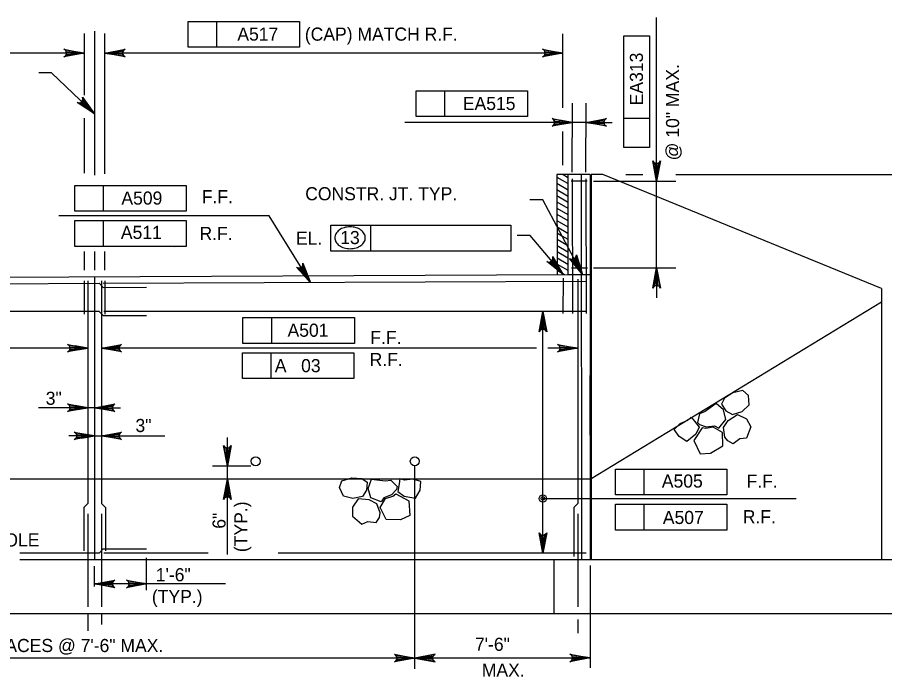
# Model space of a CAD drawing. Extents: x 638340 to 640242, y 295465 to 298435.
# Drawn here: x 638759.4 to 638957.8, y 297944.1 to 298094.9 of the extents above; entities that cross this region are included whole.
import ezdxf

# ---------------------------------------------------------------- set-up
doc = ezdxf.new("R2010")
doc.units = 0
for name, color, linetype in [('4', 7, 'Continuous'), ('Level 10', 7, 'Continuous'), ('Level 3', 7, 'Continuous'), ('Level 4', 7, 'Continuous'), ('Level 5', 7, 'Continuous')]:
    doc.layers.add(name, color=color, linetype=linetype)

# ---------------------------------------------------------------- blocks, each defined once
blk = doc.blocks.new('ROCK')
at = {"layer": '4'}
for points in [[(2.36725, 1.088), (2.2065, 0.82625), (2.378625, 0.506625), (2.66975, 0.3095), (3.128875, 0.403375), (3.48475, 0.6775), (3.4915, 1.123375), (3.25625, 1.36725), (2.783625, 1.308375)], [(1.10175, -0.02725), (1.4015, -0.159125), (1.78825, -0.148875), (1.980875, -0.266), (2.343375, 0.09475), (2.27875, 0.5505), (1.969375, 0.883), (1.4225, 0.553625), (1.152875, 0.479), (1.0105, 0.082)], [(0.74675, 0.359875), (0.882, 0.16), (1.072875, -0.144), (0.892, -0.457375), (0.448125, -0.758625), (0.1, -0.49325), (-0.095, -0.146375), (0.202875, 0.1025), (0.579125, 0.219875)], [(2.231375, -0.71725), (2.2025, -0.266375), (2.45475, 0.037125), (2.9085, 0.28875), (3.2995, 0.047625), (3.46875, -0.344), (3.231625, -0.855), (2.92, -0.860375), (2.5765, -1.054625), (2.340375, -0.904375)], [(1.2085, -0.192875), (0.778375, -0.737625), (1.008375, -1.391375), (1.48725, -1.396875), (2.09825, -1.106625), (2.133375, -0.486375), (1.723125, -0.203375), (1.37425, -0.239875)]]:
    blk.add_lwpolyline(points, close=True, dxfattribs=at)

msp = doc.modelspace()

# ---------------------------------------------------------------- linework, layer by layer
at = {"layer": 'Level 10'}
for p, q in [((638777.05, 298091.75), (638777.05, 298058.85)), ((638882.84, 298058.99), (638882.9, 298036.08)), ((638890.46, 298058.99), (638882.84, 298058.99)), ((638884.23, 298058.99), (638885.26, 298058.4)), ((638885.31, 298058.99), (638885.37, 298036.09)), ((638888.38, 298058.99), (638888.44, 297970.89)), ((638890.46, 298058.99), (638890.46, 297970.89)), ((638890.69, 298058.99), (638890.69, 297970.89)), ((638893.34, 298058.99), (638890.69, 298058.99)), ((638957.15, 298032.9), (638893.34, 298058.99)), ((638882.79, 298058.4), (638885.27, 298056.98)), ((638882.8, 298056.98), (638885.27, 298055.55)), ((638882.81, 298055.56), (638885.28, 298054.13)), ((638882.81, 298054.14), (638885.29, 298052.71)), ((638882.82, 298052.71), (638885.3, 298051.29)), ((638882.83, 298051.29), (638885.3, 298049.86)), ((638882.84, 298049.87), (638885.31, 298048.44)), ((638882.84, 298048.45), (638885.32, 298047.02)), ((638882.85, 298047.03), (638882.91, 298046.99)), ((638882.91, 298046.99), (638885.32, 298045.6)), ((638882.86, 298045.61), (638884, 298044.94)), ((638882.86, 298044.18), (638885.09, 298042.9)), ((638884, 298044.94), (638885.33, 298044.18)), ((638777.05, 298041.34), (638777.05, 298037.11)), ((638795.35, 298042.34), (638795.35, 298042.34)), ((638882.87, 298042.76), (638885.35, 298041.33)), ((638882.88, 298041.34), (638885.35, 298039.91)), ((638885.09, 298042.9), (638885.34, 298042.75)), ((638882.89, 298039.92), (638885.36, 298038.49)), ((638882.89, 298038.49), (638885.37, 298037.07)), ((638882.9, 298037.07), (638884.61, 298036.09)), ((638668.74, 298035.17), (638885.37, 298036.09)), ((638777.05, 298035.55), (638777.05, 298035.55)), ((638777.05, 298035.48), (638777.05, 297970.89)), ((638885.37, 298036.09), (638890.58, 298036.11)), ((638957.15, 298032.9), (638957.15, 297970.89)), ((638890.46, 297989.3), (638957.15, 298029.83)), ((638887, 297989.3), (638678.04, 297989.3)), ((638890.58, 297989.3), (638887, 297989.3)), ((638812.39, 297970.89), (638759.9, 297970.89)), ((638960.22, 297970.89), (638812.39, 297970.89)), ((638882.11, 297970.89), (638882.11, 297958.61)), ((638579.73, 297958.61), (638960.22, 297958.61))]:
    msp.add_line(p, q, dxfattribs=at)
at = {"layer": 'Level 3'}
for p, q in [((638905.65, 298057.46), (638905.65, 298094.91)), ((638798.42, 298094), (638823.91, 298094)), ((638798.42, 298088.11), (638798.42, 298094)), ((638805, 298088.11), (638805, 298094)), ((638823.91, 298094), (638823.91, 298088.11)), ((638774.65, 298091.19), (638774.65, 298077.14)), ((638779.41, 298059.13), (638779.41, 298091.19)), ((638884.22, 298074.21), (638884.22, 298091.18)), ((638898.14, 298065.18), (638898.14, 298090.67)), ((638898.14, 298090.67), (638904.03, 298090.67)), ((638904.03, 298090.67), (638904.03, 298065.18)), ((638774.65, 298086.76), (638669.77, 298086.76)), ((638884.22, 298086.76), (638779.41, 298086.76)), ((638823.91, 298088.11), (638798.42, 298088.11)), ((638767.2, 298082.22), (638764.26, 298082.22)), ((638777.05, 298072.85), (638767.2, 298082.22)), ((638850.63, 298078.13), (638876.12, 298078.13)), ((638850.63, 298072.24), (638850.63, 298078.13)), ((638857.21, 298072.24), (638857.21, 298078.13)), ((638876.12, 298078.13), (638876.12, 298072.24)), ((638886.33, 298059.5), (638886.4, 298075.32)), ((638889.49, 298059.5), (638889.56, 298075.32)), ((638774.65, 298071.84), (638774.65, 298059.26)), ((638877.68, 298070.9), (638848.05, 298070.9)), ((638876.12, 298072.24), (638850.63, 298072.24)), ((638886.38, 298070.9), (638871.04, 298070.9)), ((638889.56, 298070.9), (638886.4, 298070.9)), ((638889.54, 298070.9), (638895.45, 298070.9)), ((638904.03, 298071.76), (638898.14, 298071.76)), ((638884.22, 298061.15), (638884.22, 298068.78)), ((638904.03, 298065.18), (638898.14, 298065.18)), ((638905.65, 298060.4), (638905.65, 298063.35)), ((638898.6, 298058.99), (638902.52, 298058.99)), ((638910.05, 298058.99), (639041.97, 298058.99)), ((638891.23, 298057.46), (638910.08, 298057.46)), ((638905.65, 298036.7), (638905.65, 298057.46)), ((638772.52, 298056.5), (638798.01, 298056.5)), ((638772.52, 298050.61), (638772.52, 298056.5)), ((638779.1, 298050.61), (638779.1, 298056.5)), ((638798.01, 298056.5), (638798.01, 298050.61)), ((638879.6, 298053.2), (638876.66, 298053.2)), ((638888.71, 298036.1), (638879.6, 298053.2)), ((638816.98, 298049.52), (638768.88, 298049.52)), ((638798.01, 298050.61), (638772.52, 298050.61)), ((638826.42, 298034.31), (638816.98, 298049.52)), ((638772.52, 298042.54), (638772.52, 298048.44)), ((638772.52, 298048.44), (638798.01, 298048.44)), ((638779.1, 298042.54), (638779.1, 298048.44)), ((638798.01, 298048.44), (638798.01, 298042.54)), ((638831.13, 298047.36), (638840.28, 298047.36)), ((638831.13, 298041.46), (638831.13, 298047.36)), ((638840.28, 298041.46), (638840.28, 298047.36)), ((638840.28, 298047.36), (638872.26, 298047.36)), ((638872.26, 298047.36), (638872.26, 298041.46)), ((638876.69, 298045), (638873.75, 298045)), ((638884.23, 298036.09), (638876.69, 298045)), ((638798.01, 298042.54), (638772.52, 298042.54)), ((638774.65, 298041.34), (638774.65, 298037.11)), ((638779.41, 298037.11), (638779.41, 298041.34)), ((638872.26, 298041.46), (638831.13, 298041.46)), ((638891.23, 298037.63), (638910.08, 298037.63)), ((638905.65, 298036.7), (638905.65, 298030.81)), ((638879.63, 297999.02), (638879.63, 298027.68)), ((638810.99, 298026.25), (638836.48, 298026.25)), ((638810.99, 298020.35), (638810.99, 298026.25)), ((638817.58, 298020.35), (638817.58, 298026.25)), ((638836.48, 298026.25), (638836.48, 298020.35)), ((638775.51, 298022.33), (638775.51, 298019.21)), ((638775.51, 298019.26), (638676.18, 298019.26)), ((638878.14, 298019.26), (638778.58, 298019.26)), ((638836.48, 298020.35), (638810.99, 298020.35)), ((638887.63, 298019.26), (638880.79, 298019.26)), ((638810.9, 298012.29), (638810.9, 298018.18)), ((638810.9, 298018.18), (638836.39, 298018.18)), ((638817.48, 298012.29), (638817.48, 298018.18)), ((638836.39, 298018.18), (638836.39, 298012.29)), ((638836.39, 298012.29), (638810.9, 298012.29)), ((638890.46, 297999.35), (638890.46, 298013.01)), ((638769.62, 298005.63), (638764.19, 298005.63)), ((638775.51, 298005.63), (638769.62, 298005.63)), ((638777.05, 298005.63), (638775.51, 298005.63)), ((638777.05, 298005.63), (638782.94, 298005.63)), ((638879.63, 297972.42), (638879.63, 298000.86)), ((638777.05, 297999.21), (638771.15, 297999.21)), ((638777.05, 297999.21), (638778.58, 297999.21)), ((638778.58, 297999.21), (638784.48, 297999.21)), ((638784.48, 297999.21), (638793.12, 297999.21)), ((638807.43, 297972.09), (638807.43, 297998.84)), ((638804.05, 297992.38), (638812.77, 297992.38)), ((638896.25, 297991.63), (638921.73, 297991.63)), ((638896.25, 297985.73), (638896.25, 297991.63)), ((638902.82, 297985.73), (638902.82, 297991.63)), ((638921.73, 297991.63), (638921.73, 297985.73)), ((638921.73, 297985.73), (638896.25, 297985.73)), ((638879.63, 297984.86), (638937.6, 297984.86)), ((638896.25, 297977.67), (638896.25, 297983.56)), ((638896.25, 297983.56), (638921.73, 297983.56)), ((638902.82, 297977.67), (638902.82, 297983.56)), ((638921.73, 297983.56), (638921.73, 297977.67)), ((638921.73, 297977.67), (638896.25, 297977.67)), ((638788.94, 297963.93), (638788.94, 297971.33)), ((638890.47, 297969.58), (638890.47, 297946.14)), ((638777.05, 297964.79), (638777.05, 297969.43)), ((638807, 297965.35), (638777.05, 297965.35)), ((638775.51, 297958.61), (638775.51, 297954.6)), ((638778.58, 297958.61), (638778.58, 297956.06)), ((638887.63, 297957.23), (638887.63, 297954.1)), ((638890.47, 297948.39), (638609.81, 297948.39))]:
    msp.add_line(p, q, dxfattribs=at)
for points in [[(638774.65, 298086.76), (638769.99, 298085.89), (638770.35, 298086.14), (638770.54, 298086.45), (638770.59, 298086.76), (638770.54, 298087.07), (638770.35, 298087.38), (638769.99, 298087.63), (638774.65, 298086.76), (638770.35, 298087.38), (638770.54, 298087.07), (638774.65, 298086.76), (638770.59, 298086.76), (638770.54, 298086.45), (638774.65, 298086.76), (638770.35, 298086.14)], [(638779.41, 298086.76), (638784.06, 298087.63), (638783.7, 298087.38), (638783.52, 298087.07), (638783.46, 298086.76), (638783.52, 298086.45), (638783.7, 298086.14), (638784.06, 298085.89), (638779.41, 298086.76), (638783.7, 298086.14), (638783.52, 298086.45), (638779.41, 298086.76), (638783.46, 298086.76), (638783.52, 298087.07), (638779.41, 298086.76), (638783.7, 298087.38)], [(638884.22, 298086.76), (638879.57, 298085.89), (638879.93, 298086.14), (638880.11, 298086.45), (638880.17, 298086.76), (638880.11, 298087.07), (638879.93, 298087.38), (638879.57, 298087.63), (638884.22, 298086.76), (638879.93, 298087.38), (638880.11, 298087.07), (638884.22, 298086.76), (638880.17, 298086.76), (638880.11, 298086.45), (638884.22, 298086.76), (638879.93, 298086.14)], [(638777.05, 298072.85), (638773.08, 298075.42), (638773.51, 298075.36), (638773.86, 298075.46), (638774.11, 298075.64), (638774.29, 298075.91), (638774.37, 298076.26), (638774.28, 298076.69), (638777.05, 298072.85), (638774.37, 298076.26), (638774.29, 298075.91), (638777.05, 298072.85), (638774.11, 298075.64), (638773.86, 298075.46), (638777.05, 298072.85), (638773.51, 298075.36)], [(638886.38, 298070.9), (638881.73, 298070.03), (638882.08, 298070.28), (638882.27, 298070.59), (638882.32, 298070.9), (638882.27, 298071.21), (638882.08, 298071.53), (638881.73, 298071.77), (638886.38, 298070.9), (638882.08, 298071.53), (638882.27, 298071.21), (638886.38, 298070.9), (638882.32, 298070.9), (638882.27, 298070.59), (638886.38, 298070.9), (638882.08, 298070.28)], [(638889.54, 298070.9), (638894.19, 298071.77), (638893.83, 298071.53), (638893.65, 298071.21), (638893.59, 298070.9), (638893.65, 298070.59), (638893.83, 298070.28), (638894.19, 298070.03), (638889.54, 298070.9), (638893.83, 298070.28), (638893.65, 298070.59), (638889.54, 298070.9), (638893.59, 298070.9), (638893.65, 298071.21), (638889.54, 298070.9), (638893.83, 298071.53)], [(638905.65, 298057.46), (638904.78, 298062.11), (638905.03, 298061.75), (638905.34, 298061.57), (638905.65, 298061.51), (638905.97, 298061.57), (638906.28, 298061.75), (638906.53, 298062.11), (638905.65, 298057.46), (638906.28, 298061.75), (638905.97, 298061.57), (638905.65, 298057.46), (638905.65, 298061.51), (638905.34, 298061.57), (638905.65, 298057.46), (638905.03, 298061.75)], [(638884.23, 298036.09), (638880.56, 298039.07), (638880.98, 298038.96), (638881.34, 298039.02), (638881.61, 298039.18), (638881.82, 298039.42), (638881.94, 298039.77), (638881.89, 298040.2), (638884.23, 298036.09), (638881.94, 298039.77), (638881.82, 298039.42), (638884.23, 298036.09), (638881.61, 298039.18), (638881.34, 298039.02), (638884.23, 298036.09), (638880.98, 298038.96)], [(638888.71, 298036.1), (638885.75, 298039.8), (638886.14, 298039.6), (638886.5, 298039.58), (638886.8, 298039.68), (638887.05, 298039.88), (638887.24, 298040.19), (638887.29, 298040.62), (638888.71, 298036.1), (638887.24, 298040.19), (638887.05, 298039.88), (638888.71, 298036.1), (638886.8, 298039.68), (638886.5, 298039.58), (638888.71, 298036.1), (638886.14, 298039.6)], [(638826.42, 298034.31), (638823.22, 298037.8), (638823.62, 298037.62), (638823.99, 298037.63), (638824.28, 298037.75), (638824.52, 298037.96), (638824.68, 298038.28), (638824.7, 298038.72), (638826.42, 298034.31), (638824.68, 298038.28), (638824.52, 298037.96), (638826.42, 298034.31), (638824.28, 298037.75), (638823.99, 298037.63), (638826.42, 298034.31), (638823.62, 298037.62)], [(638905.65, 298037.63), (638906.53, 298032.98), (638906.28, 298033.34), (638905.97, 298033.52), (638905.65, 298033.57), (638905.34, 298033.52), (638905.03, 298033.34), (638904.78, 298032.98), (638905.65, 298037.63), (638905.03, 298033.34), (638905.34, 298033.52), (638905.65, 298037.63), (638905.65, 298033.57), (638905.97, 298033.52), (638905.65, 298037.63), (638906.28, 298033.34)], [(638879.63, 298027.68), (638880.5, 298023.03), (638880.25, 298023.39), (638879.94, 298023.57), (638879.63, 298023.62), (638879.32, 298023.57), (638879, 298023.39), (638878.76, 298023.03), (638879.63, 298027.68), (638879, 298023.39), (638879.32, 298023.57), (638879.63, 298027.68), (638879.63, 298023.62), (638879.94, 298023.57), (638879.63, 298027.68), (638880.25, 298023.39)], [(638775.51, 298019.26), (638770.86, 298018.39), (638771.22, 298018.64), (638771.4, 298018.95), (638771.46, 298019.26), (638771.4, 298019.58), (638771.22, 298019.89), (638770.86, 298020.14), (638775.51, 298019.26), (638771.22, 298019.89), (638771.4, 298019.58), (638775.51, 298019.26), (638771.46, 298019.26), (638771.4, 298018.95), (638775.51, 298019.26), (638771.22, 298018.64)], [(638778.58, 298019.26), (638783.23, 298020.14), (638782.88, 298019.89), (638782.69, 298019.58), (638782.64, 298019.26), (638782.69, 298018.95), (638782.88, 298018.64), (638783.23, 298018.39), (638778.58, 298019.26), (638782.88, 298018.64), (638782.69, 298018.95), (638778.58, 298019.26), (638782.64, 298019.26), (638782.69, 298019.58), (638778.58, 298019.26), (638782.88, 298019.89)], [(638887.63, 298019.26), (638882.98, 298018.39), (638883.33, 298018.64), (638883.52, 298018.95), (638883.57, 298019.26), (638883.52, 298019.58), (638883.33, 298019.89), (638882.98, 298020.14), (638887.63, 298019.26), (638883.33, 298019.89), (638883.52, 298019.58), (638887.63, 298019.26), (638883.57, 298019.26), (638883.52, 298018.95), (638887.63, 298019.26), (638883.33, 298018.64)], [(638775.51, 298005.63), (638770.86, 298004.76), (638771.22, 298005.01), (638771.4, 298005.32), (638771.46, 298005.63), (638771.4, 298005.94), (638771.22, 298006.26), (638770.86, 298006.5), (638775.51, 298005.63), (638771.22, 298006.26), (638771.4, 298005.94), (638775.51, 298005.63), (638771.46, 298005.63), (638771.4, 298005.32), (638775.51, 298005.63), (638771.22, 298005.01)], [(638777.05, 298005.63), (638781.7, 298006.5), (638781.34, 298006.26), (638781.16, 298005.94), (638781.1, 298005.63), (638781.16, 298005.32), (638781.34, 298005.01), (638781.7, 298004.76), (638777.05, 298005.63), (638781.34, 298005.01), (638781.16, 298005.32), (638777.05, 298005.63), (638781.1, 298005.63), (638781.16, 298005.94), (638777.05, 298005.63), (638781.34, 298006.26)], [(638777.05, 297999.21), (638772.4, 297998.34), (638772.75, 297998.59), (638772.94, 297998.9), (638772.99, 297999.21), (638772.94, 297999.53), (638772.75, 297999.84), (638772.4, 298000.09), (638777.05, 297999.21), (638772.75, 297999.84), (638772.94, 297999.53), (638777.05, 297999.21), (638772.99, 297999.21), (638772.94, 297998.9), (638777.05, 297999.21), (638772.75, 297998.59)], [(638778.58, 297999.21), (638783.23, 298000.09), (638782.88, 297999.84), (638782.69, 297999.53), (638782.64, 297999.21), (638782.69, 297998.9), (638782.88, 297998.59), (638783.23, 297998.34), (638778.58, 297999.21), (638782.88, 297998.59), (638782.69, 297998.9), (638778.58, 297999.21), (638782.64, 297999.21), (638782.69, 297999.53), (638778.58, 297999.21), (638782.88, 297999.84)], [(638807.43, 297992.38), (638806.55, 297997.03), (638806.8, 297996.67), (638807.11, 297996.49), (638807.43, 297996.43), (638807.74, 297996.49), (638808.05, 297996.67), (638808.3, 297997.03), (638807.43, 297992.38), (638808.05, 297996.67), (638807.74, 297996.49), (638807.43, 297992.38), (638807.43, 297996.43), (638807.11, 297996.49), (638807.43, 297992.38), (638806.8, 297996.67)], [(638807.43, 297989.3), (638808.3, 297984.65), (638808.05, 297985.01), (638807.74, 297985.2), (638807.43, 297985.25), (638807.11, 297985.2), (638806.8, 297985.01), (638806.55, 297984.65), (638807.43, 297989.3), (638806.8, 297985.01), (638807.11, 297985.2), (638807.43, 297989.3), (638807.43, 297985.25), (638807.74, 297985.2), (638807.43, 297989.3), (638808.05, 297985.01)], [(638879.63, 297972.42), (638878.76, 297977.07), (638879, 297976.71), (638879.32, 297976.53), (638879.63, 297976.47), (638879.94, 297976.53), (638880.25, 297976.71), (638880.5, 297977.07), (638879.63, 297972.42), (638880.25, 297976.71), (638879.94, 297976.53), (638879.63, 297972.42), (638879.63, 297976.47), (638879.32, 297976.53), (638879.63, 297972.42), (638879, 297976.71)], [(638777.05, 297965.35), (638781.7, 297966.22), (638781.34, 297965.97), (638781.16, 297965.66), (638781.1, 297965.35), (638781.16, 297965.04), (638781.34, 297964.73), (638781.7, 297964.48), (638777.05, 297965.35), (638781.34, 297964.73), (638781.16, 297965.04), (638777.05, 297965.35), (638781.1, 297965.35), (638781.16, 297965.66), (638777.05, 297965.35), (638781.34, 297965.97)], [(638789, 297965.35), (638784.35, 297964.48), (638784.71, 297964.73), (638784.89, 297965.04), (638784.95, 297965.35), (638784.89, 297965.66), (638784.71, 297965.97), (638784.35, 297966.22), (638789, 297965.35), (638784.71, 297965.97), (638784.89, 297965.66), (638789, 297965.35), (638784.95, 297965.35), (638784.89, 297965.04), (638789, 297965.35), (638784.71, 297964.73)]]:
    msp.add_lwpolyline(points, dxfattribs=at)
for points in [[(638883.45, 298071.39), (638883.45, 298070.41), (638886.4, 298070.9)], [(638892.5, 298071.39), (638892.5, 298070.41), (638889.56, 298070.9)], [(638905.16, 298060.4), (638906.15, 298060.4), (638905.65, 298057.46)], [(638824.43, 298036.57), (638825.26, 298037.09), (638826.4, 298034.33)], [(638881.95, 298038.02), (638882.7, 298038.65), (638884.23, 298036.09)], [(638886.89, 298038.48), (638887.76, 298038.94), (638888.71, 298036.1)], [(638880.12, 298024.73), (638879.14, 298024.73), (638879.63, 298027.68)], [(638772.57, 298019.76), (638772.57, 298018.77), (638775.51, 298019.26)], [(638781.53, 298019.76), (638781.53, 298018.77), (638778.58, 298019.26)], [(638772.57, 298006.12), (638772.57, 298005.14), (638775.51, 298005.63)], [(638779.99, 298006.12), (638779.99, 298005.14), (638777.05, 298005.63)], [(638774.1, 297999.71), (638774.1, 297998.72), (638777.05, 297999.21)], [(638781.53, 297999.71), (638781.53, 297998.72), (638778.58, 297999.21)], [(638807.92, 297986.36), (638806.93, 297986.36), (638807.43, 297989.3)], [(638880.12, 297975.37), (638879.14, 297975.37), (638879.63, 297972.42)]]:
    msp.add_lwpolyline(points, close=True, dxfattribs=at)
for centre, radius in [((638813.89, 297993.4), 1.02), ((638850.31, 297993.4), 1.02), ((638879.63, 297984.89), 0.832), ((638879.63, 297984.89), 0.416)]:
    msp.add_circle(centre, radius, dxfattribs=at)
for centre, radius, start, end in [((638835.5, 298042.16), 4.86, 90, 106.5358), ((638835.5, 298042.16), 4.86, 73.4642, 90), ((638833.83, 298044.52), 1.82, 149.9767, 180), ((638834.63, 298044.05), 2.75, 125.6316, 149.9767), ((638835.16, 298043.32), 3.65, 106.5358, 125.6316), ((638835.84, 298043.32), 3.65, 54.3684, 73.4642), ((638836.37, 298044.05), 2.75, 30.0233, 54.3684), ((638837.17, 298044.52), 1.82, 0, 30.0233), ((638833.83, 298044.52), 1.82, 180, 210.0233), ((638834.63, 298044.98), 2.75, 210.0233, 234.3684), ((638836.37, 298044.98), 2.75, 305.6316, 329.9767), ((638837.17, 298044.52), 1.82, 329.9767, 0), ((638835.16, 298045.72), 3.65, 234.3684, 253.4642), ((638835.5, 298046.87), 4.86, 253.4642, 270), ((638835.5, 298046.87), 4.86, 270, 286.5358), ((638835.84, 298045.72), 3.65, 286.5358, 305.6316)]:
    msp.add_arc(centre, radius, start, end, dxfattribs=at)
at = {"layer": 'Level 4'}
for points in [[(638850.31, 297948.39), (638845.66, 297947.52), (638846.01, 297947.76), (638846.2, 297948.07), (638846.25, 297948.39), (638846.2, 297948.7), (638846.01, 297949.01), (638845.66, 297949.26), (638850.31, 297948.39), (638846.01, 297949.01), (638846.2, 297948.7), (638850.31, 297948.39), (638846.25, 297948.39), (638846.2, 297948.07), (638850.31, 297948.39), (638846.01, 297947.76)], [(638850.31, 297948.39), (638854.96, 297947.52), (638854.6, 297947.76), (638854.42, 297948.07), (638854.36, 297948.39), (638854.42, 297948.7), (638854.6, 297949.01), (638854.96, 297949.26), (638850.31, 297948.39), (638854.6, 297949.01), (638854.42, 297948.7), (638850.31, 297948.39), (638854.36, 297948.39), (638854.42, 297948.07), (638850.31, 297948.39), (638854.6, 297947.76)], [(638890.46, 297948.42), (638885.81, 297947.55), (638886.17, 297947.8), (638886.36, 297948.11), (638886.41, 297948.42), (638886.36, 297948.73), (638886.17, 297949.04), (638885.81, 297949.29), (638890.46, 297948.42), (638886.17, 297949.04), (638886.36, 297948.73), (638890.46, 297948.42), (638886.41, 297948.42), (638886.36, 297948.11), (638890.46, 297948.42), (638886.17, 297947.8)]]:
    msp.add_lwpolyline(points, dxfattribs=at)
at = {"layer": 'Level 5'}
for p, q in [((638889.75, 298057.46), (638886.08, 298057.46)), ((638886.33, 298057.97), (638886.4, 298027.17)), ((638889.49, 298057.97), (638889.56, 298027.17)), ((638886.14, 298037.63), (638889.81, 298037.63)), ((638884.24, 298035.29), (638884.22, 298027.17)), ((638887.63, 298035.08), (638887.63, 297983.73)), ((638659.62, 298033.59), (638778.08, 298034.1)), ((638774.65, 298034.67), (638774.64, 298027.06)), ((638775.51, 298034.65), (638775.51, 297983.73)), ((638778.08, 298034.1), (638779.02, 298033.17)), ((638778.58, 298034.67), (638778.58, 297983.73)), ((638779.01, 298034.1), (638889.56, 298034.57)), ((638779.02, 298033.17), (638788.94, 298033.21)), ((638779.41, 298034.67), (638779.4, 298027.06)), ((638778.07, 298027.68), (638659.62, 298027.68)), ((638778.07, 298027.68), (638779, 298026.75)), ((638889.56, 298027.68), (638779.12, 298027.68)), ((638779, 298026.75), (638788.92, 298026.75)), ((638850.31, 297945.96), (638850.31, 297992.37)), ((638775.51, 297983.73), (638774.58, 297982.8)), ((638778.58, 297983.73), (638779.52, 297982.8)), ((638887.63, 297983.73), (638886.69, 297982.8)), ((638774.58, 297982.8), (638774.58, 297972.88)), ((638779.52, 297982.8), (638779.52, 297972.88)), ((638886.69, 297982.8), (638886.69, 297971.62)), ((638775.51, 297981.41), (638775.51, 297960.14)), ((638778.58, 297981.41), (638778.58, 297960.14)), ((638887.63, 297981.41), (638887.63, 297960.14)), ((638778.07, 297972.42), (638759.9, 297972.42)), ((638778.07, 297972.42), (638779, 297973.35)), ((638779, 297973.35), (638788.92, 297973.35)), ((638803, 297972.42), (638779.12, 297972.42)), ((638889.56, 297972.42), (638819.06, 297972.42))]:
    msp.add_line(p, q, dxfattribs=at)

# ---------------------------------------------------------------- block references
at = {"layer": 'Level 3', "xscale": 4.9118761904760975}
for p, yscale, rotation in [((638910.07, 298001.43), 4.911876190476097, 5.152771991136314), ((638850.99, 297989.24), -4.911876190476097, -156.2166383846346)]:
    msp.add_blockref('ROCK', p, dxfattribs=dict(at, yscale=yscale, rotation=rotation))

# ---------------------------------------------------------------- texts
at = {"layer": 'Level 3'}
for s, height, p in [('(CAP) MATCH R.F.', 3.0001, (638825.15, 298089.58)), ('A517', 3, (638809.71, 298089.59)), ('EA515', 3, (638861.31, 298073.72)), ('A509', 3, (638783.17, 298052.09)), ('F.F.', 3, (638801.57, 298052.42)), ('CONSTR. JT. TYP.', 3.0001, (638825.24, 298053.08)), ('A511', 3, (638783.05, 298044.24)), ('R.F.', 3, (638801.05, 298044)), ('EL.', 3, (638823.12, 298042.94)), ('13', 3, (638833.25, 298043.06)), ('A501', 3, (638821.19, 298021.87)), ('F.F.', 3, (638840.14, 298020.22)), ('R.F.', 3, (638839.98, 298015.16)), ('A   03', 3, (638818.28, 298013.77)), ('3"', 3, (638765.86, 298006.31)), ('3"', 3, (638786.39, 298000.08)), ('A505', 3, (638906.85, 297987.38)), ('F.F.', 3, (638926.23, 297987.35)), ('A507', 3, (638907.08, 297979.05)), ('R.F.', 3, (638925.37, 297979.22)), ('WEEPHOLE', 3, (638741.68, 297973.91)), ('1\'-6"', 3, (638791.04, 297965.96)), ('(TYP.)', 3, (638790.15, 297960.96)), ('EQUAL SPACES @ 7\'-6" MAX.', 3.0001, (638736.55, 297949.77)), ('7\'-6"', 3, (638864.08, 297950.05)), ('MAX.', 3, (638865.65, 297944.15))]:
    msp.add_text(s, height=height, dxfattribs=at).set_placement(p)
for s, p in [('EA313', (638902.53, 298074.8)), ('@ 10" MAX.', (638910.8, 298062.21)), ('(TYP.)', (638812.02, 297972.62)), ('6"', (638807.02, 297977.97))]:
    msp.add_text(s, height=3, rotation=90, dxfattribs=at).set_placement(p)

doc.saveas('drawing.dxf')
